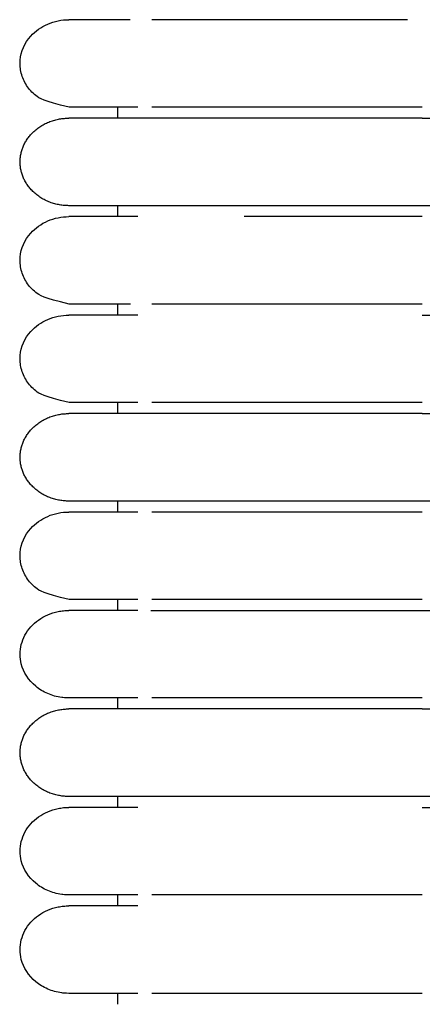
# Model space of a CAD drawing. Header units: millimetres. Extents: x -31695 to -19845, y -5614 to 7253.
# Tile 287 of 432: x -28383 to -28364, y 5322 to 5368. Entities that reach past the tile are written whole.
import ezdxf

# ---------------------------------------------------------------- set-up
doc = ezdxf.new("R2010")
doc.units = ezdxf.units.MM
doc.layers.add('2d', color=7, linetype='Continuous', true_color=0x000000)

msp = doc.modelspace()

# ---------------------------------------------------------------- linework, layer by layer
at = {"layer": '2d', "linetype": 'Continuous', "lineweight": -3}
for points, knots in [([(-28380.488, 5363.555), (-28381.68, 5363.843), (-28381.869, 5363.959), (-28382.035, 5364.097), (-28382.2, 5364.234), (-28382.343, 5364.394), (-28382.456, 5364.569), (-28382.569, 5364.745), (-28382.652, 5364.935), (-28382.703, 5365.133), (-28382.753, 5365.33), (-28382.771, 5365.535), (-28382.754, 5365.736), (-28382.72, 5366.14), (-28382.547, 5366.534), (-28382.266, 5366.85), (-28382.054, 5367.088), (-28381.782, 5367.282), (-28381.476, 5367.414), (-28381.171, 5367.545), (-28380.832, 5367.615), (-28380.493, 5367.615)], [27.520766, 27.520766, 27.520766, 27.520766, 29.2208, 29.2208, 29.2208, 30.919981, 30.919981, 30.919981, 32.619451, 32.619451, 32.619451, 34.31973, 34.31973, 34.31973, 37.755656, 37.755656, 37.755656, 40.317792, 40.317792, 40.317792, 42.878079, 42.878079, 42.878079, 42.878079]), ([(-28377.655, 5367.615), (-28378.272, 5367.615), (-28378.788, 5367.615), (-28379.203, 5367.615), (-28379.623, 5367.615), (-28379.939, 5367.615), (-28380.152, 5367.615), (-28380.366, 5367.615), (-28380.478, 5367.615), (-28380.493, 5367.615)], [1.332783, 1.332783, 1.332783, 1.332783, 8.630284, 8.630284, 8.630284, 15.940526, 15.940526, 15.940526, 23.144641, 23.144641, 23.144641, 23.144641]), ([(-28364.789, 5367.615), (-28365.017, 5367.615), (-28365.473, 5367.615), (-28366.155, 5367.615), (-28366.833, 5367.615), (-28367.506, 5367.615), (-28368.17, 5367.615), (-28368.825, 5367.615), (-28369.253, 5367.615), (-28369.679, 5367.615), (-28370.097, 5367.615), (-28370.704, 5367.615), (-28371.289, 5367.615), (-28371.852, 5367.615), (-28372.39, 5367.615), (-28372.905, 5367.615), (-28373.312, 5367.615), (-28373.625, 5367.615), (-28373.777, 5367.615), (-28373.86, 5367.615), (-28373.878, 5367.615), (-28373.913, 5367.615), (-28373.944, 5367.615), (-28373.97, 5367.615), (-28373.988, 5367.615), (-28374.018, 5367.615), (-28374.114, 5367.615), (-28374.234, 5367.615), (-28374.369, 5367.615), (-28374.47, 5367.615), (-28374.57, 5367.615), (-28374.668, 5367.615), (-28374.75, 5367.615), (-28374.814, 5367.615), (-28374.878, 5367.615), (-28374.958, 5367.615), (-28375.146, 5367.615), (-28375.328, 5367.615), (-28375.504, 5367.615), (-28375.591, 5367.615), (-28375.662, 5367.615), (-28375.718, 5367.615), (-28375.76, 5367.615), (-28375.801, 5367.615), (-28375.856, 5367.615), (-28375.95, 5367.615), (-28376.082, 5367.615), (-28376.183, 5367.615), (-28376.647, 5367.615)], [1.564355, 1.564355, 1.564355, 1.564355, 1.618924, 1.673493, 1.728061, 1.78263, 1.837198, 1.891767, 1.946335, 1.946335, 2.001115, 2.055895, 2.110675, 2.165455, 2.220235, 2.275015, 2.329795, 2.357185, 2.384575, 2.384575, 2.387798, 2.39102, 2.397465, 2.399077, 2.400688, 2.403911, 2.410356, 2.436137, 2.449027, 2.461918, 2.474808, 2.487699, 2.500589, 2.507035, 2.51348, 2.52637, 2.539261, 2.590823, 2.603713, 2.616604, 2.629494, 2.635939, 2.642385, 2.64883, 2.655275, 2.668165, 2.693946, 2.719727, 2.719727, 2.719727, 2.719727]), ([(-28377.293, 5363.555), (-28378.07, 5363.555), (-28378.705, 5363.555), (-28379.198, 5363.555), (-28379.617, 5363.555), (-28379.933, 5363.555), (-28380.147, 5363.555), (-28380.361, 5363.555), (-28380.472, 5363.555), (-28380.487, 5363.555)], [0, 0, 0, 0, 8.583004, 8.583004, 8.583004, 15.826789, 15.826789, 15.826789, 22.96541, 22.96541, 22.96541, 22.96541]), ([(-28364.104, 5363.555), (-28364.332, 5363.555), (-28364.56, 5363.555), (-28364.788, 5363.555), (-28365.016, 5363.555), (-28365.244, 5363.555), (-28365.472, 5363.555), (-28365.7, 5363.555), (-28365.927, 5363.555), (-28366.154, 5363.555), (-28366.38, 5363.555), (-28366.606, 5363.555), (-28366.831, 5363.555), (-28367.056, 5363.555), (-28367.28, 5363.555), (-28367.503, 5363.555), (-28367.726, 5363.555), (-28367.947, 5363.555), (-28368.167, 5363.555), (-28368.386, 5363.555), (-28368.605, 5363.555), (-28368.821, 5363.555), (-28369.037, 5363.555), (-28369.251, 5363.555), (-28369.463, 5363.555), (-28369.676, 5363.555), (-28369.885, 5363.555), (-28370.091, 5363.555), (-28370.297, 5363.555), (-28370.499, 5363.555), (-28370.698, 5363.555), (-28370.896, 5363.555), (-28371.091, 5363.555), (-28371.282, 5363.555), (-28371.474, 5363.555), (-28371.661, 5363.555), (-28371.844, 5363.555), (-28372.028, 5363.555), (-28372.207, 5363.555), (-28372.383, 5363.555), (-28372.558, 5363.555), (-28372.73, 5363.555), (-28372.897, 5363.555), (-28373.064, 5363.555), (-28373.227, 5363.555), (-28373.385, 5363.555), (-28373.465, 5363.555), (-28373.543, 5363.555), (-28373.62, 5363.555), (-28373.697, 5363.555), (-28373.773, 5363.555), (-28373.9, 5363.555), (-28373.918, 5363.555), (-28373.936, 5363.555), (-28374.057, 5363.555), (-28374.127, 5363.555), (-28374.195, 5363.555), (-28374.264, 5363.555), (-28374.298, 5363.555), (-28374.331, 5363.555), (-28374.466, 5363.555), (-28374.499, 5363.555), (-28374.532, 5363.555), (-28374.664, 5363.555), (-28374.697, 5363.555), (-28374.729, 5363.555), (-28374.858, 5363.555), (-28374.89, 5363.555), (-28374.921, 5363.555), (-28375.047, 5363.555), (-28375.172, 5363.555), (-28375.293, 5363.555), (-28375.499, 5363.555), (-28375.528, 5363.555), (-28375.557, 5363.555), (-28375.671, 5363.555), (-28375.685, 5363.555), (-28375.699, 5363.555), (-28375.796, 5363.555), (-28375.81, 5363.555), (-28375.824, 5363.555), (-28375.918, 5363.555), (-28375.972, 5363.555), (-28376.024, 5363.555), (-28376.076, 5363.555), (-28376.128, 5363.555), (-28376.178, 5363.555), (-28376.642, 5363.555)], [1.758265, 1.758265, 1.758265, 1.758265, 2.403203, 2.403203, 2.403203, 3.0484, 3.0484, 3.0484, 3.694787, 3.694787, 3.694787, 4.34223, 4.34223, 4.34223, 4.990624, 4.990624, 4.990624, 5.639884, 5.639884, 5.639884, 6.289916, 6.289916, 6.289916, 6.940709, 6.940709, 6.940709, 7.590557, 7.590557, 7.590557, 8.234391, 8.234391, 8.234391, 8.872562, 8.872562, 8.872562, 9.505107, 9.505107, 9.505107, 10.131961, 10.131961, 10.131961, 10.753009, 10.753009, 10.753009, 11.367998, 11.367998, 11.367998, 11.673138, 11.673138, 11.673138, 12.048031, 12.048031, 12.048031, 12.262919, 12.262919, 12.262919, 12.551165, 12.551165, 12.551165, 12.841348, 12.841348, 12.841348, 13.133414, 13.133414, 13.133414, 13.427317, 13.427317, 13.427317, 13.723012, 13.723012, 13.723012, 14.469846, 14.469846, 14.469846, 14.771547, 14.771547, 14.771547, 14.998917, 14.998917, 14.998917, 15.227215, 15.227215, 15.227215, 15.533045, 15.533045, 15.533045, 15.840519, 15.840519, 15.840519, 15.840519]), ([(-28380.488, 5354.42), (-28381.68, 5354.708), (-28381.869, 5354.824), (-28382.035, 5354.962), (-28382.2, 5355.1), (-28382.343, 5355.259), (-28382.456, 5355.435), (-28382.569, 5355.61), (-28382.652, 5355.801), (-28382.703, 5355.998), (-28382.753, 5356.195), (-28382.771, 5356.4), (-28382.754, 5356.602), (-28382.72, 5357.005), (-28382.547, 5357.399), (-28382.266, 5357.716), (-28382.054, 5357.953), (-28381.782, 5358.147), (-28381.476, 5358.279), (-28381.171, 5358.411), (-28380.832, 5358.48), (-28380.493, 5358.48)], [27.461889, 27.461889, 27.461889, 27.461889, 29.168441, 29.168441, 29.168441, 30.874137, 30.874137, 30.874137, 32.580122, 32.580122, 32.580122, 34.28692, 34.28692, 34.28692, 37.736018, 37.736018, 37.736018, 40.307976, 40.307976, 40.307976, 42.878079, 42.878079, 42.878079, 42.878079]), ([(-28377.298, 5358.48), (-28378.075, 5358.48), (-28378.711, 5358.48), (-28379.203, 5358.48), (-28379.623, 5358.48), (-28379.939, 5358.48), (-28380.152, 5358.48), (-28380.366, 5358.48), (-28380.478, 5358.48), (-28380.493, 5358.48)], [0, 0, 0, 0, 8.64999, 8.64999, 8.64999, 15.950307, 15.950307, 15.950307, 23.144641, 23.144641, 23.144641, 23.144641]), ([(-28364.104, 5358.48), (-28364.332, 5358.48), (-28364.789, 5358.48), (-28365.473, 5358.48), (-28366.155, 5358.48), (-28366.833, 5358.48), (-28367.506, 5358.48), (-28368.17, 5358.48), (-28368.825, 5358.48), (-28369.253, 5358.48), (-28369.679, 5358.48), (-28370.097, 5358.48), (-28370.704, 5358.48), (-28371.477, 5358.48), (-28372.021, 5358.48), (-28372.366, 5358.48)], [1.5131938, 1.5131938, 1.5131938, 1.5131938, 1.5643554, 1.615517, 1.6666785, 1.7178401, 1.7690017, 1.8201632, 1.8713248, 1.9224864, 1.9224864, 1.9738461, 2.0252058, 2.0765655, 2.1773658, 2.1773658, 2.1773658, 2.1773658]), ([(-28377.644, 5354.42), (-28378.263, 5354.42), (-28378.782, 5354.42), (-28379.198, 5354.42), (-28379.617, 5354.42), (-28379.933, 5354.42), (-28380.147, 5354.42), (-28380.361, 5354.42), (-28380.472, 5354.42), (-28380.487, 5354.42)], [1.31115, 1.31115, 1.31115, 1.31115, 8.570493, 8.570493, 8.570493, 15.820579, 15.820579, 15.820579, 22.965411, 22.965411, 22.965411, 22.965411]), ([(-28364.104, 5354.42), (-28364.332, 5354.42), (-28364.561, 5354.42), (-28364.789, 5354.42), (-28365.017, 5354.42), (-28365.245, 5354.42), (-28365.473, 5354.42), (-28365.701, 5354.42), (-28365.928, 5354.42), (-28366.155, 5354.42), (-28366.381, 5354.42), (-28366.607, 5354.42), (-28366.832, 5354.42), (-28367.058, 5354.42), (-28367.282, 5354.42), (-28367.504, 5354.42), (-28367.727, 5354.42), (-28367.949, 5354.42), (-28368.168, 5354.42), (-28368.388, 5354.42), (-28368.606, 5354.42), (-28368.823, 5354.42), (-28369.039, 5354.42), (-28369.254, 5354.42), (-28369.466, 5354.42), (-28369.679, 5354.42), (-28369.888, 5354.42), (-28370.094, 5354.42), (-28370.299, 5354.42), (-28370.502, 5354.42), (-28370.7, 5354.42), (-28370.899, 5354.42), (-28371.094, 5354.42), (-28371.285, 5354.42), (-28371.477, 5354.42), (-28371.664, 5354.42), (-28371.848, 5354.42), (-28372.031, 5354.42), (-28372.211, 5354.42), (-28372.386, 5354.42), (-28372.562, 5354.42), (-28372.733, 5354.42), (-28372.9, 5354.42), (-28372.984, 5354.42), (-28373.067, 5354.42), (-28373.148, 5354.42), (-28373.229, 5354.42), (-28373.31, 5354.42), (-28373.389, 5354.42), (-28373.547, 5354.42), (-28373.701, 5354.42), (-28373.957, 5354.42), (-28373.992, 5354.42), (-28374.027, 5354.42), (-28374.165, 5354.42), (-28374.199, 5354.42), (-28374.234, 5354.42), (-28374.344, 5354.42), (-28374.353, 5354.42), (-28374.361, 5354.42), (-28374.47, 5354.42), (-28374.537, 5354.42), (-28374.603, 5354.42), (-28374.668, 5354.42), (-28374.734, 5354.42), (-28374.799, 5354.42), (-28374.91, 5354.42), (-28374.926, 5354.42), (-28374.942, 5354.42), (-28375.052, 5354.42), (-28375.114, 5354.42), (-28375.176, 5354.42), (-28375.236, 5354.42), (-28375.297, 5354.42), (-28375.357, 5354.42), (-28375.504, 5354.42), (-28375.533, 5354.42), (-28375.562, 5354.42), (-28375.676, 5354.42), (-28375.69, 5354.42), (-28375.704, 5354.42), (-28375.801, 5354.42), (-28375.808, 5354.42), (-28375.815, 5354.42), (-28375.923, 5354.42), (-28375.977, 5354.42), (-28376.029, 5354.42), (-28376.081, 5354.42), (-28376.132, 5354.42), (-28376.183, 5354.42), (-28376.645, 5354.42)], [1.758068, 1.758068, 1.758068, 1.758068, 2.403287, 2.403287, 2.403287, 3.048544, 3.048544, 3.048544, 3.694979, 3.694979, 3.694979, 4.342478, 4.342478, 4.342478, 4.99093, 4.99093, 4.99093, 5.640239, 5.640239, 5.640239, 6.290336, 6.290336, 6.290336, 6.941194, 6.941194, 6.941194, 7.591109, 7.591109, 7.591109, 8.23501, 8.23501, 8.23501, 8.873232, 8.873232, 8.873232, 9.505838, 9.505838, 9.505838, 10.132754, 10.132754, 10.132754, 10.753854, 10.753854, 10.753854, 11.062133, 11.062133, 11.062133, 11.368873, 11.368873, 11.368873, 12.120507, 12.120507, 12.120507, 12.407785, 12.407785, 12.407785, 12.660764, 12.660764, 12.660764, 12.842362, 12.842362, 12.842362, 13.134445, 13.134445, 13.134445, 13.502125, 13.502125, 13.502125, 13.724073, 13.724073, 13.724073, 14.021537, 14.021537, 14.021537, 14.470952, 14.470952, 14.470952, 14.772668, 14.772668, 14.772668, 15.000047, 15.000047, 15.000047, 15.228356, 15.228356, 15.228356, 15.534206, 15.534206, 15.534206, 15.8417, 15.8417, 15.8417, 15.8417]), ([(-28380.488, 5349.853), (-28381.68, 5350.141), (-28381.869, 5350.257), (-28382.035, 5350.394), (-28382.2, 5350.532), (-28382.343, 5350.692), (-28382.456, 5350.867), (-28382.569, 5351.043), (-28382.652, 5351.233), (-28382.703, 5351.431), (-28382.753, 5351.628), (-28382.771, 5351.832), (-28382.754, 5352.034), (-28382.72, 5352.438), (-28382.547, 5352.832), (-28382.266, 5353.148), (-28382.054, 5353.386), (-28381.782, 5353.58), (-28381.476, 5353.712), (-28381.171, 5353.843), (-28380.832, 5353.913), (-28380.493, 5353.913)], [27.520766, 27.520766, 27.520766, 27.520766, 29.2208, 29.2208, 29.2208, 30.919981, 30.919981, 30.919981, 32.619452, 32.619452, 32.619452, 34.319731, 34.319731, 34.319731, 37.755656, 37.755656, 37.755656, 40.317792, 40.317792, 40.317792, 42.878079, 42.878079, 42.878079, 42.878079]), ([(-28377.298, 5353.913), (-28378.075, 5353.913), (-28378.711, 5353.913), (-28379.203, 5353.913), (-28379.623, 5353.913), (-28379.939, 5353.913), (-28380.152, 5353.913), (-28380.366, 5353.913), (-28380.478, 5353.913), (-28380.493, 5353.913)], [0, 0, 0, 0, 8.64999, 8.64999, 8.64999, 15.950307, 15.950307, 15.950307, 23.144641, 23.144641, 23.144641, 23.144641]), ([(-28377.299, 5349.853), (-28378.073, 5349.853), (-28378.707, 5349.853), (-28379.198, 5349.853), (-28379.617, 5349.853), (-28379.933, 5349.853), (-28380.147, 5349.853), (-28380.361, 5349.853), (-28380.472, 5349.853), (-28380.487, 5349.853)], [0.021128, 0.021128, 0.021128, 0.021128, 8.582815, 8.582815, 8.582815, 15.826695, 15.826695, 15.826695, 22.965412, 22.965412, 22.965412, 22.965412]), ([(-28364.104, 5349.853), (-28364.33, 5349.853), (-28364.563, 5349.853), (-28364.789, 5349.853), (-28365.017, 5349.853), (-28365.245, 5349.853), (-28365.473, 5349.853), (-28365.701, 5349.853), (-28365.928, 5349.853), (-28366.155, 5349.853), (-28366.381, 5349.853), (-28366.607, 5349.853), (-28366.832, 5349.853), (-28367.058, 5349.853), (-28367.282, 5349.853), (-28367.504, 5349.853), (-28367.727, 5349.853), (-28367.949, 5349.853), (-28368.168, 5349.853), (-28368.388, 5349.853), (-28368.606, 5349.853), (-28368.823, 5349.853), (-28369.039, 5349.853), (-28369.254, 5349.853), (-28369.466, 5349.853), (-28369.679, 5349.853), (-28369.888, 5349.853), (-28370.094, 5349.853), (-28370.299, 5349.853), (-28370.502, 5349.853), (-28370.7, 5349.853), (-28370.899, 5349.853), (-28371.094, 5349.853), (-28371.285, 5349.853), (-28371.477, 5349.853), (-28371.664, 5349.853), (-28371.848, 5349.853), (-28372.031, 5349.853), (-28372.211, 5349.853), (-28372.386, 5349.853), (-28372.562, 5349.853), (-28372.733, 5349.853), (-28372.9, 5349.853), (-28372.984, 5349.853), (-28373.067, 5349.853), (-28373.148, 5349.853), (-28373.23, 5349.853), (-28373.31, 5349.853), (-28373.389, 5349.853), (-28373.548, 5349.853), (-28373.702, 5349.853), (-28373.957, 5349.853), (-28373.992, 5349.853), (-28374.027, 5349.853), (-28374.165, 5349.853), (-28374.199, 5349.853), (-28374.234, 5349.853), (-28374.344, 5349.853), (-28374.353, 5349.853), (-28374.361, 5349.853), (-28374.47, 5349.853), (-28374.537, 5349.853), (-28374.603, 5349.853), (-28374.668, 5349.853), (-28374.734, 5349.853), (-28374.799, 5349.853), (-28374.91, 5349.853), (-28374.926, 5349.853), (-28374.942, 5349.853), (-28375.052, 5349.853), (-28375.114, 5349.853), (-28375.176, 5349.853), (-28375.236, 5349.853), (-28375.297, 5349.853), (-28375.357, 5349.853), (-28375.504, 5349.853), (-28375.533, 5349.853), (-28375.562, 5349.853), (-28375.676, 5349.853), (-28375.69, 5349.853), (-28375.704, 5349.853), (-28375.801, 5349.853), (-28375.808, 5349.853), (-28375.815, 5349.853), (-28375.923, 5349.853), (-28375.977, 5349.853), (-28376.029, 5349.853), (-28376.081, 5349.853), (-28376.132, 5349.853), (-28376.183, 5349.853), (-28376.645, 5349.853)], [0, 0, 0, 0, 0.643984, 0.643984, 0.643984, 1.289245, 1.289245, 1.289245, 1.935683, 1.935683, 1.935683, 2.583186, 2.583186, 2.583186, 3.231641, 3.231641, 3.231641, 3.880954, 3.880954, 3.880954, 4.531054, 4.531054, 4.531054, 5.181916, 5.181916, 5.181916, 5.831835, 5.831835, 5.831835, 6.475738, 6.475738, 6.475738, 7.113964, 7.113964, 7.113964, 7.746573, 7.746573, 7.746573, 8.373493, 8.373493, 8.373493, 8.994596, 8.994596, 8.994596, 9.302877, 9.302877, 9.302877, 9.609618, 9.609618, 9.609618, 10.361256, 10.361256, 10.361256, 10.648537, 10.648537, 10.648537, 10.901517, 10.901517, 10.901517, 11.083116, 11.083116, 11.083116, 11.3752, 11.3752, 11.3752, 11.742882, 11.742882, 11.742882, 11.964831, 11.964831, 11.964831, 12.262297, 12.262297, 12.262297, 12.711714, 12.711714, 12.711714, 13.013432, 13.013432, 13.013432, 13.240812, 13.240812, 13.240812, 13.469123, 13.469123, 13.469123, 13.774974, 13.774974, 13.774974, 14.08247, 14.08247, 14.08247, 14.08247]), ([(-28380.488, 5340.718), (-28381.68, 5341.006), (-28381.869, 5341.122), (-28382.035, 5341.26), (-28382.2, 5341.398), (-28382.343, 5341.557), (-28382.456, 5341.733), (-28382.569, 5341.908), (-28382.652, 5342.099), (-28382.703, 5342.296), (-28382.753, 5342.493), (-28382.771, 5342.698), (-28382.754, 5342.9), (-28382.72, 5343.303), (-28382.547, 5343.697), (-28382.266, 5344.014), (-28382.054, 5344.251), (-28381.782, 5344.445), (-28381.476, 5344.577), (-28381.171, 5344.709), (-28380.832, 5344.778), (-28380.493, 5344.778)], [27.520767, 27.520767, 27.520767, 27.520767, 29.220801, 29.220801, 29.220801, 30.919982, 30.919982, 30.919982, 32.619452, 32.619452, 32.619452, 34.319731, 34.319731, 34.319731, 37.755656, 37.755656, 37.755656, 40.317792, 40.317792, 40.317792, 42.878079, 42.878079, 42.878079, 42.878079]), ([(-28377.298, 5344.778), (-28378.075, 5344.778), (-28378.711, 5344.778), (-28379.203, 5344.778), (-28379.623, 5344.778), (-28379.939, 5344.778), (-28380.152, 5344.778), (-28380.366, 5344.778), (-28380.478, 5344.778), (-28380.493, 5344.778)], [0, 0, 0, 0, 8.64999, 8.64999, 8.64999, 15.950307, 15.950307, 15.950307, 23.144641, 23.144641, 23.144641, 23.144641]), ([(-28364.104, 5344.778), (-28364.332, 5344.778), (-28364.789, 5344.778), (-28365.473, 5344.778), (-28366.155, 5344.778), (-28366.833, 5344.778), (-28367.506, 5344.778), (-28368.17, 5344.778), (-28368.825, 5344.778), (-28369.253, 5344.778), (-28369.679, 5344.778), (-28370.097, 5344.778), (-28370.704, 5344.778), (-28371.289, 5344.778), (-28371.852, 5344.778), (-28372.39, 5344.778), (-28372.905, 5344.778), (-28373.312, 5344.778), (-28373.625, 5344.778), (-28373.777, 5344.778), (-28373.86, 5344.778), (-28373.878, 5344.778), (-28373.913, 5344.778), (-28373.944, 5344.778), (-28373.97, 5344.778), (-28373.988, 5344.778), (-28374.018, 5344.778), (-28374.114, 5344.778), (-28374.234, 5344.778), (-28374.369, 5344.778), (-28374.47, 5344.778), (-28374.57, 5344.778), (-28374.668, 5344.778), (-28374.75, 5344.778), (-28374.814, 5344.778), (-28374.878, 5344.778), (-28374.958, 5344.778), (-28375.146, 5344.778), (-28375.328, 5344.778), (-28375.504, 5344.778), (-28375.591, 5344.778), (-28375.662, 5344.778), (-28375.718, 5344.778), (-28375.76, 5344.778), (-28375.801, 5344.778), (-28375.856, 5344.778), (-28375.95, 5344.778), (-28376.082, 5344.778), (-28376.183, 5344.778), (-28376.647, 5344.778)], [1.513194, 1.513194, 1.513194, 1.513194, 1.567609, 1.622024, 1.676439, 1.730854, 1.785268, 1.839683, 1.894098, 1.948513, 1.948513, 2.003139, 2.057765, 2.11239, 2.167016, 2.221642, 2.276267, 2.330893, 2.358206, 2.385519, 2.385519, 2.388732, 2.391946, 2.398373, 2.39998, 2.401586, 2.4048, 2.411227, 2.436935, 2.44979, 2.462644, 2.475498, 2.488352, 2.501206, 2.507633, 2.514061, 2.526915, 2.539769, 2.591186, 2.60404, 2.616894, 2.629748, 2.636175, 2.642602, 2.649029, 2.655457, 2.668311, 2.694019, 2.719727, 2.719727, 2.719727, 2.719727]), ([(-28377.293, 5340.718), (-28378.07, 5340.718), (-28378.705, 5340.718), (-28379.198, 5340.718), (-28379.617, 5340.718), (-28379.933, 5340.718), (-28380.147, 5340.718), (-28380.361, 5340.718), (-28380.472, 5340.718), (-28380.487, 5340.718)], [0, 0, 0, 0, 8.583005, 8.583005, 8.583005, 15.82679, 15.82679, 15.82679, 22.965412, 22.965412, 22.965412, 22.965412]), ([(-28364.104, 5340.718), (-28364.332, 5340.718), (-28364.56, 5340.718), (-28364.788, 5340.718), (-28365.016, 5340.718), (-28365.244, 5340.718), (-28365.472, 5340.718), (-28365.7, 5340.718), (-28365.927, 5340.718), (-28366.154, 5340.718), (-28366.38, 5340.718), (-28366.606, 5340.718), (-28366.831, 5340.718), (-28367.056, 5340.718), (-28367.28, 5340.718), (-28367.503, 5340.718), (-28367.726, 5340.718), (-28367.947, 5340.718), (-28368.167, 5340.718), (-28368.386, 5340.718), (-28368.605, 5340.718), (-28368.821, 5340.718), (-28369.037, 5340.718), (-28369.251, 5340.718), (-28369.463, 5340.718), (-28369.676, 5340.718), (-28369.885, 5340.718), (-28370.091, 5340.718), (-28370.297, 5340.718), (-28370.499, 5340.718), (-28370.698, 5340.718), (-28370.896, 5340.718), (-28371.091, 5340.718), (-28371.282, 5340.718), (-28371.474, 5340.718), (-28371.661, 5340.718), (-28371.844, 5340.718), (-28372.028, 5340.718), (-28372.207, 5340.718), (-28372.383, 5340.718), (-28372.558, 5340.718), (-28372.73, 5340.718), (-28372.897, 5340.718), (-28373.064, 5340.718), (-28373.227, 5340.718), (-28373.385, 5340.718), (-28373.465, 5340.718), (-28373.543, 5340.718), (-28373.62, 5340.718), (-28373.697, 5340.718), (-28373.773, 5340.718), (-28373.9, 5340.718), (-28373.918, 5340.718), (-28373.936, 5340.718), (-28374.057, 5340.718), (-28374.127, 5340.718), (-28374.195, 5340.718), (-28374.264, 5340.718), (-28374.298, 5340.718), (-28374.331, 5340.718), (-28374.466, 5340.718), (-28374.499, 5340.718), (-28374.532, 5340.718), (-28374.664, 5340.718), (-28374.697, 5340.718), (-28374.729, 5340.718), (-28374.858, 5340.718), (-28374.89, 5340.718), (-28374.921, 5340.718), (-28375.047, 5340.718), (-28375.172, 5340.718), (-28375.293, 5340.718), (-28375.499, 5340.718), (-28375.528, 5340.718), (-28375.557, 5340.718), (-28375.671, 5340.718), (-28375.685, 5340.718), (-28375.699, 5340.718), (-28375.796, 5340.718), (-28375.81, 5340.718), (-28375.824, 5340.718), (-28375.918, 5340.718), (-28375.972, 5340.718), (-28376.024, 5340.718), (-28376.076, 5340.718), (-28376.127, 5340.718), (-28376.178, 5340.718), (-28376.642, 5340.718)], [0, 0, 0, 0, 0.643928, 0.643928, 0.643928, 1.289128, 1.289128, 1.289128, 1.935518, 1.935518, 1.935518, 2.582964, 2.582964, 2.582964, 3.231361, 3.231361, 3.231361, 3.880624, 3.880624, 3.880624, 4.530659, 4.530659, 4.530659, 5.181454, 5.181454, 5.181454, 5.831306, 5.831306, 5.831306, 6.475143, 6.475143, 6.475143, 7.113316, 7.113316, 7.113316, 7.745864, 7.745864, 7.745864, 8.372721, 8.372721, 8.372721, 8.993772, 8.993772, 8.993772, 9.608763, 9.608763, 9.608763, 9.913905, 9.913905, 9.913905, 10.2888, 10.2888, 10.2888, 10.503689, 10.503689, 10.503689, 10.791936, 10.791936, 10.791936, 11.082121, 11.082121, 11.082121, 11.374188, 11.374188, 11.374188, 11.668092, 11.668092, 11.668092, 11.963788, 11.963788, 11.963788, 12.710625, 12.710625, 12.710625, 13.012328, 13.012328, 13.012328, 13.239698, 13.239698, 13.239698, 13.467998, 13.467998, 13.467998, 13.773829, 13.773829, 13.773829, 14.081304, 14.081304, 14.081304, 14.081304]), ([(-28380.493, 5336.151), (-28380.681, 5336.157), (-28380.757, 5336.163), (-28380.831, 5336.173), (-28381.055, 5336.204), (-28381.273, 5336.264), (-28381.477, 5336.352), (-28381.68, 5336.44), (-28381.87, 5336.555), (-28382.035, 5336.692), (-28382.366, 5336.968), (-28382.602, 5337.334), (-28382.703, 5337.729), (-28382.779, 5338.025), (-28382.778, 5338.337), (-28382.703, 5338.633), (-28382.627, 5338.929), (-28382.477, 5339.209), (-28382.265, 5339.446), (-28382.054, 5339.684), (-28381.782, 5339.878), (-28381.476, 5340.01), (-28381.324, 5340.076), (-28381.163, 5340.126), (-28380.997, 5340.16), (-28380.915, 5340.177), (-28380.831, 5340.189), (-28380.705, 5340.202), (-28380.662, 5340.205), (-28380.588, 5340.208), (-28380.525, 5340.21), (-28380.493, 5340.211)], [23.445226, 23.445226, 23.445226, 23.445226, 23.445646, 23.445646, 23.445646, 24.046115, 24.046115, 24.046115, 24.64695, 24.64695, 24.64695, 25.861281, 25.861281, 25.861281, 26.766871, 26.766871, 26.766871, 27.671807, 27.671807, 27.671807, 28.577097, 28.577097, 28.577097, 29.026849, 29.026849, 29.026849, 29.266295, 29.266295, 29.38601, 29.38601, 29.475738, 29.475738, 29.475738, 29.475738]), ([(-28377.298, 5340.211), (-28378.075, 5340.211), (-28378.711, 5340.211), (-28379.203, 5340.211), (-28379.623, 5340.211), (-28379.938, 5340.211), (-28380.152, 5340.211), (-28380.366, 5340.211), (-28380.477, 5340.211), (-28380.493, 5340.211)], [0, 0, 0, 0, 8.649968, 8.649968, 8.649968, 15.950267, 15.950267, 15.950267, 23.144584, 23.144584, 23.144584, 23.144584]), ([(-28377.298, 5336.151), (-28378.073, 5336.151), (-28378.709, 5336.151), (-28379.203, 5336.151), (-28379.623, 5336.151), (-28379.939, 5336.151), (-28380.152, 5336.151), (-28380.366, 5336.151), (-28380.478, 5336.151), (-28380.493, 5336.151)], [0, 0, 0, 0, 8.585128, 8.585128, 8.585128, 15.830703, 15.830703, 15.830703, 22.971089, 22.971089, 22.971089, 22.971089]), ([(-28364.104, 5336.151), (-28364.33, 5336.151), (-28364.563, 5336.151), (-28364.789, 5336.151), (-28365.017, 5336.151), (-28365.245, 5336.151), (-28365.473, 5336.151), (-28365.701, 5336.151), (-28365.928, 5336.151), (-28366.155, 5336.151), (-28366.381, 5336.151), (-28366.607, 5336.151), (-28366.832, 5336.151), (-28367.058, 5336.151), (-28367.282, 5336.151), (-28367.504, 5336.151), (-28367.727, 5336.151), (-28367.949, 5336.151), (-28368.168, 5336.151), (-28368.388, 5336.151), (-28368.606, 5336.151), (-28368.823, 5336.151), (-28369.039, 5336.151), (-28369.254, 5336.151), (-28369.466, 5336.151), (-28369.679, 5336.151), (-28369.888, 5336.151), (-28370.094, 5336.151), (-28370.299, 5336.151), (-28370.502, 5336.151), (-28370.7, 5336.151), (-28370.899, 5336.151), (-28371.094, 5336.151), (-28371.285, 5336.151), (-28371.477, 5336.151), (-28371.664, 5336.151), (-28371.848, 5336.151), (-28372.031, 5336.151), (-28372.211, 5336.151), (-28372.386, 5336.151), (-28372.562, 5336.151), (-28372.733, 5336.151), (-28372.9, 5336.151), (-28372.984, 5336.151), (-28373.067, 5336.151), (-28373.148, 5336.151), (-28373.229, 5336.151), (-28373.31, 5336.151), (-28373.389, 5336.151), (-28373.547, 5336.151), (-28373.701, 5336.151), (-28373.957, 5336.151), (-28373.992, 5336.151), (-28374.027, 5336.151), (-28374.165, 5336.151), (-28374.199, 5336.151), (-28374.234, 5336.151), (-28374.344, 5336.151), (-28374.353, 5336.151), (-28374.361, 5336.151), (-28374.47, 5336.151), (-28374.537, 5336.151), (-28374.603, 5336.151), (-28374.668, 5336.151), (-28374.734, 5336.151), (-28374.799, 5336.151), (-28374.91, 5336.151), (-28374.926, 5336.151), (-28374.942, 5336.151), (-28375.052, 5336.151), (-28375.114, 5336.151), (-28375.176, 5336.151), (-28375.236, 5336.151), (-28375.297, 5336.151), (-28375.357, 5336.151), (-28375.504, 5336.151), (-28375.533, 5336.151), (-28375.562, 5336.151), (-28375.676, 5336.151), (-28375.69, 5336.151), (-28375.704, 5336.151), (-28375.801, 5336.151), (-28375.808, 5336.151), (-28375.815, 5336.151), (-28375.923, 5336.151), (-28375.977, 5336.151), (-28376.029, 5336.151), (-28376.081, 5336.151), (-28376.132, 5336.151), (-28376.183, 5336.151), (-28376.645, 5336.151)], [0, 0, 0, 0, 0.643984, 0.643984, 0.643984, 1.289245, 1.289245, 1.289245, 1.935683, 1.935683, 1.935683, 2.583186, 2.583186, 2.583186, 3.231641, 3.231641, 3.231641, 3.880954, 3.880954, 3.880954, 4.531054, 4.531054, 4.531054, 5.181916, 5.181916, 5.181916, 5.831834, 5.831834, 5.831834, 6.475738, 6.475738, 6.475738, 7.113964, 7.113964, 7.113964, 7.746573, 7.746573, 7.746573, 8.373492, 8.373492, 8.373492, 8.994596, 8.994596, 8.994596, 9.302877, 9.302877, 9.302877, 9.609618, 9.609618, 9.609618, 10.361256, 10.361256, 10.361256, 10.648536, 10.648536, 10.648536, 10.901516, 10.901516, 10.901516, 11.083115, 11.083115, 11.083115, 11.3752, 11.3752, 11.3752, 11.742881, 11.742881, 11.742881, 11.964831, 11.964831, 11.964831, 12.262297, 12.262297, 12.262297, 12.711714, 12.711714, 12.711714, 13.013431, 13.013431, 13.013431, 13.240812, 13.240812, 13.240812, 13.469122, 13.469122, 13.469122, 13.774974, 13.774974, 13.774974, 14.082469, 14.082469, 14.082469, 14.082469]), ([(-28380.493, 5327.016), (-28380.681, 5327.022), (-28380.757, 5327.029), (-28380.831, 5327.039), (-28381.055, 5327.069), (-28381.273, 5327.129), (-28381.477, 5327.217), (-28381.68, 5327.305), (-28381.87, 5327.42), (-28382.035, 5327.558), (-28382.366, 5327.833), (-28382.602, 5328.199), (-28382.703, 5328.594), (-28382.779, 5328.89), (-28382.778, 5329.202), (-28382.703, 5329.498), (-28382.627, 5329.794), (-28382.477, 5330.074), (-28382.265, 5330.312), (-28382.054, 5330.549), (-28381.782, 5330.743), (-28381.476, 5330.875), (-28381.324, 5330.941), (-28381.163, 5330.991), (-28380.997, 5331.025), (-28380.915, 5331.042), (-28380.831, 5331.055), (-28380.705, 5331.067), (-28380.662, 5331.071), (-28380.588, 5331.074), (-28380.525, 5331.075), (-28380.493, 5331.076)], [23.445082, 23.445082, 23.445082, 23.445082, 23.445597, 23.445597, 23.445597, 24.046072, 24.046072, 24.046072, 24.646912, 24.646912, 24.646912, 25.861252, 25.861252, 25.861252, 26.76685, 26.76685, 26.76685, 27.671792, 27.671792, 27.671792, 28.57709, 28.57709, 28.57709, 29.026845, 29.026845, 29.026845, 29.266293, 29.266293, 29.386009, 29.386009, 29.475738, 29.475738, 29.475738, 29.475738]), ([(-28377.298, 5331.076), (-28378.075, 5331.076), (-28378.711, 5331.076), (-28379.203, 5331.076), (-28379.623, 5331.076), (-28379.938, 5331.076), (-28380.152, 5331.076), (-28380.366, 5331.076), (-28380.477, 5331.076), (-28380.493, 5331.076)], [0, 0, 0, 0, 8.649968, 8.649968, 8.649968, 15.950267, 15.950267, 15.950267, 23.144584, 23.144584, 23.144584, 23.144584]), ([(-28377.298, 5327.016), (-28378.073, 5327.016), (-28378.709, 5327.016), (-28379.203, 5327.016), (-28379.623, 5327.016), (-28379.939, 5327.016), (-28380.152, 5327.016), (-28380.366, 5327.016), (-28380.478, 5327.016), (-28380.493, 5327.016)], [0, 0, 0, 0, 8.585129, 8.585129, 8.585129, 15.830704, 15.830704, 15.830704, 22.97109, 22.97109, 22.97109, 22.97109]), ([(-28364.104, 5327.016), (-28364.33, 5327.016), (-28364.563, 5327.016), (-28364.789, 5327.016), (-28365.017, 5327.016), (-28365.245, 5327.016), (-28365.473, 5327.016), (-28365.701, 5327.016), (-28365.928, 5327.016), (-28366.155, 5327.016), (-28366.381, 5327.016), (-28366.607, 5327.016), (-28366.832, 5327.016), (-28367.058, 5327.016), (-28367.282, 5327.016), (-28367.504, 5327.016), (-28367.727, 5327.016), (-28367.949, 5327.016), (-28368.168, 5327.016), (-28368.388, 5327.016), (-28368.606, 5327.016), (-28368.823, 5327.016), (-28369.039, 5327.016), (-28369.254, 5327.016), (-28369.466, 5327.016), (-28369.679, 5327.016), (-28369.888, 5327.016), (-28370.094, 5327.016), (-28370.299, 5327.016), (-28370.502, 5327.016), (-28370.7, 5327.016), (-28370.899, 5327.016), (-28371.094, 5327.016), (-28371.285, 5327.016), (-28371.476, 5327.016), (-28371.663, 5327.016), (-28371.848, 5327.016), (-28372.031, 5327.016), (-28372.211, 5327.016), (-28372.386, 5327.016), (-28372.562, 5327.016), (-28372.733, 5327.016), (-28372.9, 5327.016), (-28372.984, 5327.016), (-28373.067, 5327.016), (-28373.148, 5327.016), (-28373.229, 5327.016), (-28373.31, 5327.016), (-28373.389, 5327.016), (-28373.547, 5327.016), (-28373.701, 5327.016), (-28373.957, 5327.016), (-28373.992, 5327.016), (-28374.027, 5327.016), (-28374.165, 5327.016), (-28374.199, 5327.016), (-28374.234, 5327.016), (-28374.344, 5327.016), (-28374.353, 5327.016), (-28374.361, 5327.016), (-28374.47, 5327.016), (-28374.537, 5327.016), (-28374.603, 5327.016), (-28374.668, 5327.016), (-28374.734, 5327.016), (-28374.799, 5327.016), (-28374.91, 5327.016), (-28374.926, 5327.016), (-28374.942, 5327.016), (-28375.052, 5327.016), (-28375.114, 5327.016), (-28375.176, 5327.016), (-28375.236, 5327.016), (-28375.297, 5327.016), (-28375.357, 5327.016), (-28375.504, 5327.016), (-28375.533, 5327.016), (-28375.562, 5327.016), (-28375.676, 5327.016), (-28375.69, 5327.016), (-28375.704, 5327.016), (-28375.801, 5327.016), (-28375.808, 5327.016), (-28375.815, 5327.016), (-28375.923, 5327.016), (-28375.977, 5327.016), (-28376.029, 5327.016), (-28376.081, 5327.016), (-28376.132, 5327.016), (-28376.183, 5327.016), (-28376.645, 5327.016)], [0, 0, 0, 0, 0.643984, 0.643984, 0.643984, 1.289245, 1.289245, 1.289245, 1.935683, 1.935683, 1.935683, 2.583186, 2.583186, 2.583186, 3.231641, 3.231641, 3.231641, 3.880954, 3.880954, 3.880954, 4.531054, 4.531054, 4.531054, 5.181916, 5.181916, 5.181916, 5.831835, 5.831835, 5.831835, 6.475739, 6.475739, 6.475739, 7.113965, 7.113965, 7.113965, 7.746574, 7.746574, 7.746574, 8.373493, 8.373493, 8.373493, 8.994597, 8.994597, 8.994597, 9.302878, 9.302878, 9.302878, 9.609619, 9.609619, 9.609619, 10.361257, 10.361257, 10.361257, 10.648537, 10.648537, 10.648537, 10.901517, 10.901517, 10.901517, 11.083116, 11.083116, 11.083116, 11.375201, 11.375201, 11.375201, 11.742882, 11.742882, 11.742882, 11.964832, 11.964832, 11.964832, 12.262298, 12.262298, 12.262298, 12.711715, 12.711715, 12.711715, 13.013432, 13.013432, 13.013432, 13.240813, 13.240813, 13.240813, 13.469123, 13.469123, 13.469123, 13.774975, 13.774975, 13.774975, 14.08247, 14.08247, 14.08247, 14.08247]), ([(-28380.493, 5322.449), (-28380.681, 5322.455), (-28380.757, 5322.461), (-28380.831, 5322.471), (-28381.055, 5322.502), (-28381.273, 5322.562), (-28381.477, 5322.65), (-28381.68, 5322.737), (-28381.87, 5322.853), (-28382.035, 5322.99), (-28382.366, 5323.266), (-28382.602, 5323.632), (-28382.703, 5324.027), (-28382.779, 5324.323), (-28382.778, 5324.635), (-28382.703, 5324.931), (-28382.627, 5325.227), (-28382.477, 5325.507), (-28382.265, 5325.744), (-28382.054, 5325.982), (-28381.782, 5326.176), (-28381.476, 5326.308), (-28381.324, 5326.374), (-28381.163, 5326.424), (-28380.997, 5326.458), (-28380.915, 5326.475), (-28380.831, 5326.487), (-28380.705, 5326.5), (-28380.662, 5326.503), (-28380.588, 5326.506), (-28380.525, 5326.508), (-28380.493, 5326.509)], [23.445501, 23.445501, 23.445501, 23.445501, 23.445737, 23.445737, 23.445737, 24.046197, 24.046197, 24.046197, 24.647024, 24.647024, 24.647024, 25.861336, 25.861336, 25.861336, 26.766913, 26.766913, 26.766913, 27.671834, 27.671834, 27.671834, 28.577111, 28.577111, 28.577111, 29.026856, 29.026856, 29.026856, 29.266298, 29.266298, 29.386012, 29.386012, 29.475738, 29.475738, 29.475738, 29.475738]), ([(-28377.298, 5326.509), (-28378.075, 5326.509), (-28378.711, 5326.509), (-28379.203, 5326.509), (-28379.623, 5326.509), (-28379.938, 5326.509), (-28380.152, 5326.509), (-28380.366, 5326.509), (-28380.477, 5326.509), (-28380.493, 5326.509)], [0, 0, 0, 0, 8.649968, 8.649968, 8.649968, 15.950267, 15.950267, 15.950267, 23.144584, 23.144584, 23.144584, 23.144584]), ([(-28377.3, 5322.449), (-28378.073, 5322.449), (-28378.71, 5322.449), (-28379.203, 5322.449), (-28379.623, 5322.449), (-28379.939, 5322.449), (-28380.152, 5322.449), (-28380.366, 5322.449), (-28380.478, 5322.449), (-28380.493, 5322.449)], [0.006566, 0.006566, 0.006566, 0.006566, 8.58507, 8.58507, 8.58507, 15.830675, 15.830675, 15.830675, 22.971092, 22.971092, 22.971092, 22.971092]), ([(-28364.104, 5322.449), (-28364.33, 5322.449), (-28364.563, 5322.449), (-28364.789, 5322.449), (-28365.017, 5322.449), (-28365.245, 5322.449), (-28365.473, 5322.449), (-28365.701, 5322.449), (-28365.928, 5322.449), (-28366.155, 5322.449), (-28366.381, 5322.449), (-28366.607, 5322.449), (-28366.832, 5322.449), (-28367.058, 5322.449), (-28367.282, 5322.449), (-28367.504, 5322.449), (-28367.727, 5322.449), (-28367.949, 5322.449), (-28368.168, 5322.449), (-28368.388, 5322.449), (-28368.606, 5322.449), (-28368.823, 5322.449), (-28369.039, 5322.449), (-28369.254, 5322.449), (-28369.466, 5322.449), (-28369.679, 5322.449), (-28369.888, 5322.449), (-28370.094, 5322.449), (-28370.299, 5322.449), (-28370.502, 5322.449), (-28370.7, 5322.449), (-28370.899, 5322.449), (-28371.094, 5322.449), (-28371.285, 5322.449), (-28371.476, 5322.449), (-28371.663, 5322.449), (-28371.848, 5322.449), (-28372.031, 5322.449), (-28372.211, 5322.449), (-28372.386, 5322.449), (-28372.562, 5322.449), (-28372.733, 5322.449), (-28372.9, 5322.449), (-28372.984, 5322.449), (-28373.067, 5322.449), (-28373.148, 5322.449), (-28373.229, 5322.449), (-28373.31, 5322.449), (-28373.389, 5322.449), (-28373.547, 5322.449), (-28373.701, 5322.449), (-28373.957, 5322.449), (-28373.992, 5322.449), (-28374.027, 5322.449), (-28374.165, 5322.449), (-28374.199, 5322.449), (-28374.234, 5322.449), (-28374.344, 5322.449), (-28374.353, 5322.449), (-28374.361, 5322.449), (-28374.47, 5322.449), (-28374.537, 5322.449), (-28374.603, 5322.449), (-28374.668, 5322.449), (-28374.734, 5322.449), (-28374.799, 5322.449), (-28374.91, 5322.449), (-28374.926, 5322.449), (-28374.942, 5322.449), (-28375.052, 5322.449), (-28375.114, 5322.449), (-28375.176, 5322.449), (-28375.236, 5322.449), (-28375.297, 5322.449), (-28375.357, 5322.449), (-28375.504, 5322.449), (-28375.533, 5322.449), (-28375.562, 5322.449), (-28375.676, 5322.449), (-28375.69, 5322.449), (-28375.704, 5322.449), (-28375.801, 5322.449), (-28375.808, 5322.449), (-28375.815, 5322.449), (-28375.923, 5322.449), (-28375.977, 5322.449), (-28376.029, 5322.449), (-28376.081, 5322.449), (-28376.132, 5322.449), (-28376.183, 5322.449), (-28376.645, 5322.449)], [0, 0, 0, 0, 0.643984, 0.643984, 0.643984, 1.289245, 1.289245, 1.289245, 1.935683, 1.935683, 1.935683, 2.583186, 2.583186, 2.583186, 3.231641, 3.231641, 3.231641, 3.880954, 3.880954, 3.880954, 4.531054, 4.531054, 4.531054, 5.181916, 5.181916, 5.181916, 5.831835, 5.831835, 5.831835, 6.475739, 6.475739, 6.475739, 7.113965, 7.113965, 7.113965, 7.746574, 7.746574, 7.746574, 8.373493, 8.373493, 8.373493, 8.994597, 8.994597, 8.994597, 9.302878, 9.302878, 9.302878, 9.609619, 9.609619, 9.609619, 10.361257, 10.361257, 10.361257, 10.648538, 10.648538, 10.648538, 10.901518, 10.901518, 10.901518, 11.083116, 11.083116, 11.083116, 11.375201, 11.375201, 11.375201, 11.742883, 11.742883, 11.742883, 11.964832, 11.964832, 11.964832, 12.262298, 12.262298, 12.262298, 12.711715, 12.711715, 12.711715, 13.013432, 13.013432, 13.013432, 13.240813, 13.240813, 13.240813, 13.469123, 13.469123, 13.469123, 13.774975, 13.774975, 13.774975, 14.08247, 14.08247, 14.08247, 14.08247])]:
    msp.add_open_spline(points, degree=3, knots=knots, dxfattribs=at)
for points, degree in [([(-28380.488, 5363.555), (-28380.488, 5363.555), (-28380.488, 5363.555), (-28380.487, 5363.555)], 3), ([(-28378.226, 5363.047), (-28378.226, 5363.301), (-28378.226, 5363.555)], 2), ([(-28364.104, 5363.047), (-28354.165, 5363.047), (-28344.226, 5363.047)], 2), ([(-28378.226, 5358.48), (-28378.226, 5358.734), (-28378.226, 5358.987)], 2), ([(-28344.226, 5358.987), (-28354.165, 5358.987), (-28364.104, 5358.987)], 2), ([(-28378.226, 5353.913), (-28378.226, 5354.167), (-28378.226, 5354.42)], 2), ([(-28364.104, 5353.913), (-28354.165, 5353.913), (-28344.226, 5353.913)], 2), ([(-28380.488, 5349.853), (-28380.488, 5349.853), (-28380.488, 5349.853), (-28380.487, 5349.853)], 3), ([(-28378.226, 5349.345), (-28378.226, 5349.599), (-28378.226, 5349.853)], 2), ([(-28364.104, 5349.345), (-28354.165, 5349.345), (-28344.226, 5349.345)], 2), ([(-28378.226, 5344.778), (-28378.226, 5345.032), (-28378.226, 5345.285)], 2), ([(-28344.226, 5345.285), (-28354.165, 5345.285), (-28364.104, 5345.285)], 2), ([(-28380.488, 5340.718), (-28380.488, 5340.718), (-28380.488, 5340.718), (-28380.487, 5340.718)], 3), ([(-28378.226, 5340.211), (-28378.226, 5340.464), (-28378.226, 5340.718)], 2), ([(-28376.698, 5340.211), (-28360.462, 5340.211), (-28344.226, 5340.211)], 2), ([(-28378.226, 5335.643), (-28378.226, 5335.897), (-28378.226, 5336.151)], 2), ([(-28364.104, 5335.643), (-28354.165, 5335.643), (-28344.226, 5335.643)], 2), ([(-28378.226, 5331.076), (-28378.226, 5331.33), (-28378.226, 5331.583)], 2), ([(-28344.226, 5331.583), (-28354.165, 5331.583), (-28364.104, 5331.583)], 2), ([(-28364.104, 5331.076), (-28354.165, 5331.076), (-28344.226, 5331.076)], 2), ([(-28378.226, 5326.509), (-28378.226, 5326.762), (-28378.226, 5327.016)], 2), ([(-28378.226, 5321.941), (-28378.226, 5322.195), (-28378.226, 5322.449)], 2)]:
    msp.add_open_spline(points, degree=degree, dxfattribs=at)
for points, weights, knots in [([(-28380.493, 5358.987), (-28382.76, 5358.987), (-28382.76, 5361.017), (-28382.76, 5363.047), (-28380.493, 5363.047)], [1, 0.707106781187, 1, 0.707106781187, 1], [0, 0, 0, 1.570796, 1.570796, 3.141593, 3.141593, 3.141593]), ([(-28364.104, 5363.047), (-28369.737, 5363.047), (-28373.721, 5363.047), (-28376.385, 5363.047), (-28377.298, 5363.047)], [1, 0.853553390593, 0.853553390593, 0.853553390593, 0.919067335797], [0, 0, 0, 9.941125, 9.941125, 16.590224, 16.590224, 16.590224]), ([(-28364.104, 5358.987), (-28369.737, 5358.987), (-28373.721, 5358.987), (-28376.385, 5358.987), (-28377.298, 5358.987)], [1, 0.853553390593, 0.853553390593, 0.853553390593, 0.919067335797], [0, 0, 0, 9.941125, 9.941125, 16.590224, 16.590224, 16.590224]), ([(-28380.493, 5345.285), (-28382.76, 5345.285), (-28382.76, 5347.315), (-28382.76, 5349.345), (-28380.493, 5349.345)], [1, 0.707106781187, 1, 0.707106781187, 1], [0, 0, 0, 1.570796, 1.570796, 3.141593, 3.141593, 3.141593]), ([(-28364.104, 5349.345), (-28369.737, 5349.345), (-28373.721, 5349.345), (-28376.385, 5349.345), (-28377.298, 5349.345)], [1, 0.853553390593, 0.853553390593, 0.853553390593, 0.919067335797], [0, 0, 0, 9.941125, 9.941125, 16.590224, 16.590224, 16.590224]), ([(-28364.104, 5345.285), (-28369.737, 5345.285), (-28373.721, 5345.285), (-28376.385, 5345.285), (-28377.298, 5345.285)], [1, 0.853553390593, 0.853553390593, 0.853553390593, 0.919067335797], [0, 0, 0, 9.941125, 9.941125, 16.590224, 16.590224, 16.590224]), ([(-28380.493, 5331.583), (-28382.76, 5331.583), (-28382.76, 5333.613), (-28382.76, 5335.643), (-28380.493, 5335.643)], [1, 0.707106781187, 1, 0.707106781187, 1], [0, 0, 0, 1.570796, 1.570796, 3.141593, 3.141593, 3.141593]), ([(-28364.104, 5335.643), (-28369.737, 5335.643), (-28373.721, 5335.643), (-28376.385, 5335.643), (-28377.298, 5335.643)], [1, 0.853553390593, 0.853553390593, 0.853553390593, 0.919067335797], [0, 0, 0, 9.941125, 9.941125, 16.590224, 16.590224, 16.590224]), ([(-28364.104, 5331.583), (-28369.737, 5331.583), (-28373.721, 5331.583), (-28376.385, 5331.583), (-28377.298, 5331.583)], [1, 0.853553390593, 0.853553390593, 0.853553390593, 0.919067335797], [0, 0, 0, 9.941125, 9.941125, 16.590224, 16.590224, 16.590224])]:
    msp.add_rational_spline(points, weights, degree=2, knots=knots, dxfattribs=at)
for points in [[(-28377.298, 5363.047), (-28380.493, 5363.047), (-28380.493, 5363.047)], [(-28377.298, 5358.987), (-28380.493, 5358.987), (-28380.493, 5358.987)], [(-28377.298, 5349.345), (-28380.493, 5349.345), (-28380.493, 5349.345)], [(-28377.298, 5345.285), (-28380.493, 5345.285), (-28380.493, 5345.285)], [(-28377.298, 5335.643), (-28380.493, 5335.643), (-28380.493, 5335.643)], [(-28377.298, 5331.583), (-28380.493, 5331.583), (-28380.493, 5331.583)]]:
    msp.add_rational_spline(points, [0.919067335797, 0.951503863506, 1], degree=2, dxfattribs=at)

doc.saveas('drawing.dxf')
